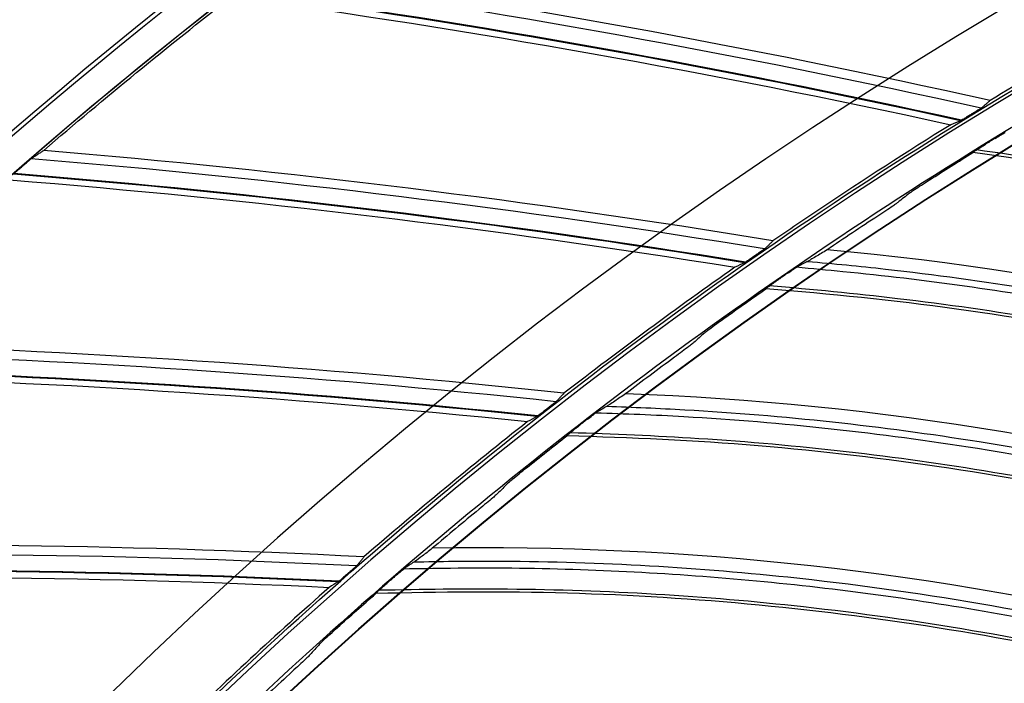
# Model space of a CAD drawing. Header units: centimetres. Extents: x 8435 to 34224, y 15581 to 23928.
# Tile 820 of 1056: x 14690.39 to 14696.61, y 23909.55 to 23913.74. Entities that reach past the tile are written whole.
import ezdxf

# ---------------------------------------------------------------- set-up
doc = ezdxf.new("R2010")
doc.units = ezdxf.units.CM
doc.header["$LTSCALE"] = 0.2
doc.layers.add('1', color=7, linetype='Continuous', true_color=0xffffff)

# ---------------------------------------------------------------- blocks, each defined once
blk = doc.blocks.new('A$C992146fe')
at = {"layer": '1', "color": 0, "linetype": 'Continuous', "extrusion": (0, 0, -1)}
for radius in [59.146, 58.16, 57.606, 57.6]:
    blk.add_circle((-566.677, 326.301), radius, dxfattribs=at)
for radius, start, end in [(65.216, 23.94849, 70.83515), (64.8, 36.87256, 58.03345)]:
    blk.add_arc((-566.657, 326.301), radius, start, end, dxfattribs=at)
at = {"layer": '1', "color": 0, "linetype": 'Continuous'}
for centre, radius, start, end in [((566.657, 326.301), 65.162, 121.95392, 143.14006), ((566.657, 326.301), 64.796, 121.96686, 143.12713), ((511.176, 262.784), 115.962, 77.4734, 82.08876), ((511.176, 262.784), 115.75, 77.58217, 82.19055), ((511.176, 262.784), 115.759, 77.57714, 82.18696), ((514.825, 259.773), 115.962, 80.68759, 85.30304), ((514.825, 259.773), 115.75, 80.79642, 85.40484), ((514.825, 259.773), 115.759, 80.79138, 85.40124), ((518.637, 256.971), 115.962, 83.90225, 88.51733), ((518.637, 256.971), 115.759, 84.00604, 88.61553), ((518.637, 256.971), 115.75, 84.01107, 88.61913), ((522.6, 254.388), 115.962, 87.11652, 91.73161), ((522.6, 254.388), 115.75, 87.22529, 91.83341), ((522.6, 254.388), 115.759, 87.22026, 91.82981)]:
    blk.add_arc(centre, radius, start, end, dxfattribs=at)
for points, knots in [([(624.857, 326.301), (624.857, 328.223), (624.762, 330.138), (624.383, 333.958), (624.098, 335.86), (622.977, 341.462), (621.873, 345.087), (619.685, 350.361), (618.862, 352.1), (617.053, 355.475), (616.072, 357.106), (612.907, 361.834), (610.5, 364.768), (606.433, 368.83), (605.008, 370.119), (602.065, 372.53), (600.541, 373.658), (597.389, 375.762), (595.761, 376.737), (592.4, 378.533), (590.656, 379.357), (585.357, 381.547), (581.728, 382.644), (574.279, 384.124), (570.423, 384.503), (562.822, 384.498), (559.05, 384.127), (553.436, 383.011), (551.564, 382.542), (547.912, 381.432), (546.124, 380.791), (540.872, 378.614), (537.512, 376.823), (531.127, 372.556), (528.194, 370.144), (524.172, 366.123), (522.894, 364.715), (520.468, 361.762), (519.32, 360.213), (516.144, 355.459), (514.358, 352.117), (512.171, 346.846), (511.523, 345.038), (510.409, 341.37), (509.947, 339.523), (508.836, 333.94), (508.46, 330.166), (508.456, 324.423), (508.55, 322.501), (508.923, 318.712), (509.201, 316.836), (509.938, 313.119), (510.397, 311.278), (511.5, 307.633), (512.147, 305.818), (514.341, 300.515), (516.129, 297.171), (519.287, 292.434), (520.42, 290.902), (522.851, 287.935), (524.139, 286.513), (528.17, 282.478), (531.097, 280.071), (535.849, 276.887), (537.503, 275.893), (540.87, 274.09), (542.588, 273.277), (547.839, 271.097), (551.472, 269.985), (559.009, 268.478), (562.79, 268.106), (568.476, 268.098), (570.374, 268.188), (574.175, 268.557), (576.084, 268.838), (581.697, 269.948), (585.325, 271.045), (590.597, 273.218), (592.332, 274.034), (595.718, 275.839), (597.353, 276.817), (602.091, 279.975), (605.028, 282.374), (609.092, 286.424), (610.388, 287.85), (612.809, 290.791), (613.941, 292.314), (616.051, 295.461), (617.029, 297.086), (618.83, 300.439), (619.656, 302.175), (621.864, 307.483), (622.973, 311.125), (624.099, 316.741), (624.384, 318.646), (624.762, 322.463), (624.857, 324.379), (624.857, 326.301)], [0, 0, 0, 0, 0.015625, 0.015625, 0.03125, 0.03125, 0.0625, 0.0625, 0.078125, 0.078125, 0.09375, 0.09375, 0.125, 0.125, 0.140625, 0.140625, 0.15625, 0.15625, 0.171875, 0.171875, 0.1875, 0.1875, 0.21875, 0.21875, 0.25, 0.25, 0.28125, 0.28125, 0.296875, 0.296875, 0.3125, 0.3125, 0.34375, 0.34375, 0.375, 0.375, 0.390625, 0.390625, 0.40625, 0.40625, 0.4375, 0.4375, 0.453125, 0.453125, 0.46875, 0.46875, 0.5, 0.5, 0.515625, 0.515625, 0.53125, 0.53125, 0.546875, 0.546875, 0.5625, 0.5625, 0.59375, 0.59375, 0.609375, 0.609375, 0.625, 0.625, 0.65625, 0.65625, 0.671875, 0.671875, 0.6875, 0.6875, 0.71875, 0.71875, 0.75, 0.75, 0.765625, 0.765625, 0.78125, 0.78125, 0.8125, 0.8125, 0.828125, 0.828125, 0.84375, 0.84375, 0.875, 0.875, 0.890625, 0.890625, 0.90625, 0.90625, 0.921875, 0.921875, 0.9375, 0.9375, 0.96875, 0.96875, 0.984375, 0.984375, 1, 1, 1, 1]), ([(624.457, 326.301), (624.457, 324.392), (624.363, 322.49), (623.987, 318.698), (623.704, 316.807), (622.586, 311.229), (621.485, 307.612), (619.292, 302.341), (618.472, 300.616), (616.683, 297.287), (615.712, 295.673), (613.616, 292.547), (612.491, 291.035), (610.088, 288.114), (608.801, 286.698), (604.764, 282.676), (601.848, 280.293), (597.142, 277.157), (595.518, 276.185), (592.155, 274.394), (590.433, 273.583), (585.196, 271.424), (581.593, 270.335), (576.02, 269.233), (574.124, 268.954), (570.349, 268.587), (568.464, 268.498), (562.817, 268.506), (559.061, 268.875), (551.576, 270.373), (547.969, 271.476), (542.753, 273.642), (541.048, 274.449), (537.703, 276.24), (536.061, 277.227), (531.341, 280.388), (528.434, 282.779), (524.431, 286.787), (523.152, 288.199), (520.738, 291.145), (519.613, 292.667), (516.476, 297.371), (514.701, 300.693), (512.522, 305.959), (511.879, 307.761), (510.784, 311.382), (510.328, 313.21), (509.596, 316.901), (509.32, 318.764), (508.95, 322.527), (508.856, 324.436), (508.86, 330.139), (509.234, 333.888), (510.337, 339.432), (510.796, 341.267), (511.902, 344.909), (512.546, 346.705), (514.717, 351.939), (516.491, 355.258), (519.645, 359.98), (520.786, 361.518), (523.195, 364.451), (524.464, 365.849), (528.459, 369.842), (531.371, 372.238), (537.713, 376.476), (541.049, 378.255), (546.265, 380.417), (548.041, 381.053), (551.667, 382.155), (553.527, 382.621), (559.102, 383.73), (562.848, 384.098), (570.397, 384.103), (574.227, 383.727), (581.624, 382.256), (585.229, 381.167), (590.491, 378.992), (592.223, 378.174), (595.561, 376.39), (597.178, 375.422), (600.308, 373.333), (601.822, 372.212), (604.745, 369.818), (606.16, 368.538), (610.199, 364.503), (612.589, 361.59), (615.733, 356.894), (616.707, 355.275), (618.503, 351.923), (619.321, 350.195), (621.494, 344.958), (622.59, 341.358), (623.704, 335.794), (623.987, 333.905), (624.363, 330.112), (624.457, 328.209), (624.457, 326.301)], [0, 0, 0, 0, 0.015625, 0.015625, 0.03125, 0.03125, 0.0625, 0.0625, 0.078125, 0.078125, 0.09375, 0.09375, 0.109375, 0.109375, 0.125, 0.125, 0.15625, 0.15625, 0.171875, 0.171875, 0.1875, 0.1875, 0.21875, 0.21875, 0.234375, 0.234375, 0.25, 0.25, 0.28125, 0.28125, 0.3125, 0.3125, 0.328125, 0.328125, 0.34375, 0.34375, 0.375, 0.375, 0.390625, 0.390625, 0.40625, 0.40625, 0.4375, 0.4375, 0.453125, 0.453125, 0.46875, 0.46875, 0.484375, 0.484375, 0.5, 0.5, 0.53125, 0.53125, 0.546875, 0.546875, 0.5625, 0.5625, 0.59375, 0.59375, 0.609375, 0.609375, 0.625, 0.625, 0.65625, 0.65625, 0.6875, 0.6875, 0.703125, 0.703125, 0.71875, 0.71875, 0.75, 0.75, 0.78125, 0.78125, 0.8125, 0.8125, 0.828125, 0.828125, 0.84375, 0.84375, 0.859375, 0.859375, 0.875, 0.875, 0.90625, 0.90625, 0.921875, 0.921875, 0.9375, 0.9375, 0.96875, 0.96875, 0.984375, 0.984375, 1, 1, 1, 1]), ([(617.857, 326.301), (617.857, 329.683), (617.525, 333.009), (616.55, 337.917), (616.145, 339.539), (615.17, 342.756), (614.598, 344.354), (612.671, 349.005), (611.098, 351.945), (608.311, 356.12), (607.307, 357.476), (605.166, 360.085), (604.039, 361.327), (600.496, 364.869), (597.918, 366.989), (593.721, 369.796), (592.266, 370.668), (589.31, 372.247), (587.801, 372.961), (584.721, 374.237), (583.15, 374.801), (579.945, 375.775), (578.302, 376.187), (573.346, 377.174), (570.023, 377.499), (565.015, 377.502), (563.341, 377.421), (559.985, 377.092), (558.312, 376.844), (553.387, 375.864), (550.196, 374.898), (545.547, 372.976), (544.012, 372.251), (541.046, 370.666), (539.611, 369.806), (535.449, 367.027), (532.863, 364.911), (528.081, 360.135), (525.958, 357.543), (523.176, 353.385), (522.315, 351.953), (520.729, 348.992), (520.003, 347.457), (518.074, 342.804), (517.105, 339.612), (515.794, 333.053), (515.458, 329.66), (515.456, 322.977), (515.779, 319.657), (516.759, 314.707), (517.17, 313.061), (518.143, 309.851), (518.705, 308.279), (519.979, 305.197), (520.691, 303.688), (522.266, 300.734), (523.134, 299.283), (525.942, 295.075), (528.06, 292.495), (531.597, 288.951), (532.837, 287.824), (535.439, 285.684), (536.799, 284.675), (540.975, 281.881), (543.914, 280.307), (548.557, 278.378), (550.153, 277.804), (553.374, 276.825), (554.997, 276.418), (559.906, 275.438), (563.229, 275.104), (569.981, 275.097), (573.323, 275.427), (578.23, 276.398), (579.851, 276.801), (583.064, 277.772), (584.663, 278.342), (589.322, 280.268), (592.265, 281.838), (597.829, 285.546), (600.467, 287.706), (605.198, 292.43), (607.318, 295.005), (610.125, 299.193), (610.999, 300.648), (612.584, 303.607), (613.299, 305.116), (615.218, 309.736), (616.2, 312.946), (617.525, 319.571), (617.857, 322.918), (617.857, 326.301)], [0, 0, 0, 0, 0.03125, 0.03125, 0.046875, 0.046875, 0.0625, 0.0625, 0.09375, 0.09375, 0.109375, 0.109375, 0.125, 0.125, 0.15625, 0.15625, 0.171875, 0.171875, 0.1875, 0.1875, 0.203125, 0.203125, 0.21875, 0.21875, 0.25, 0.25, 0.265625, 0.265625, 0.28125, 0.28125, 0.3125, 0.3125, 0.328125, 0.328125, 0.34375, 0.34375, 0.375, 0.375, 0.40625, 0.40625, 0.421875, 0.421875, 0.4375, 0.4375, 0.46875, 0.46875, 0.5, 0.5, 0.53125, 0.53125, 0.546875, 0.546875, 0.5625, 0.5625, 0.578125, 0.578125, 0.59375, 0.59375, 0.625, 0.625, 0.640625, 0.640625, 0.65625, 0.65625, 0.6875, 0.6875, 0.703125, 0.703125, 0.71875, 0.71875, 0.75, 0.75, 0.78125, 0.78125, 0.796875, 0.796875, 0.8125, 0.8125, 0.84375, 0.84375, 0.875, 0.875, 0.90625, 0.90625, 0.921875, 0.921875, 0.9375, 0.9375, 0.96875, 0.96875, 1, 1, 1, 1]), ([(617.457, 326.301), (617.457, 322.944), (617.128, 319.623), (615.813, 313.05), (614.839, 309.865), (612.935, 305.282), (612.225, 303.784), (610.653, 300.849), (609.785, 299.405), (607, 295.249), (604.897, 292.694), (600.203, 288.008), (597.585, 285.864), (592.065, 282.186), (589.145, 280.627), (584.523, 278.717), (582.936, 278.151), (579.748, 277.188), (578.139, 276.788), (573.27, 275.824), (569.955, 275.497), (563.256, 275.504), (559.959, 275.836), (555.088, 276.808), (553.477, 277.212), (550.282, 278.183), (548.698, 278.752), (544.092, 280.666), (541.176, 282.228), (537.032, 285), (535.683, 286.001), (533.101, 288.125), (531.871, 289.242), (528.362, 292.759), (526.26, 295.319), (523.474, 299.494), (522.613, 300.934), (521.05, 303.865), (520.344, 305.362), (519.08, 308.42), (518.522, 309.98), (517.557, 313.164), (517.149, 314.798), (516.176, 319.709), (515.856, 323.004), (515.858, 329.634), (516.192, 333.001), (517.492, 339.508), (518.453, 342.675), (520.367, 347.292), (521.088, 348.815), (522.661, 351.752), (523.515, 353.174), (526.276, 357.299), (528.383, 359.87), (533.127, 364.61), (535.693, 366.709), (539.822, 369.466), (541.246, 370.32), (544.189, 371.892), (545.712, 372.611), (550.324, 374.518), (553.491, 375.477), (558.378, 376.449), (560.037, 376.695), (563.367, 377.022), (565.028, 377.102), (569.997, 377.099), (573.293, 376.776), (578.211, 375.798), (579.841, 375.388), (583.021, 374.422), (584.58, 373.863), (587.636, 372.596), (589.134, 371.888), (592.066, 370.321), (593.509, 369.456), (597.674, 366.671), (600.231, 364.568), (603.747, 361.053), (604.865, 359.821), (606.989, 357.232), (607.986, 355.887), (610.751, 351.745), (612.311, 348.827), (614.224, 344.213), (614.791, 342.627), (615.758, 339.436), (616.16, 337.826), (617.128, 332.957), (617.457, 329.657), (617.457, 326.301)], [0, 0, 0, 0, 0.03125, 0.03125, 0.0625, 0.0625, 0.078125, 0.078125, 0.09375, 0.09375, 0.125, 0.125, 0.15625, 0.15625, 0.1875, 0.1875, 0.203125, 0.203125, 0.21875, 0.21875, 0.25, 0.25, 0.28125, 0.28125, 0.296875, 0.296875, 0.3125, 0.3125, 0.34375, 0.34375, 0.359375, 0.359375, 0.375, 0.375, 0.40625, 0.40625, 0.421875, 0.421875, 0.4375, 0.4375, 0.453125, 0.453125, 0.46875, 0.46875, 0.5, 0.5, 0.53125, 0.53125, 0.5625, 0.5625, 0.578125, 0.578125, 0.59375, 0.59375, 0.625, 0.625, 0.65625, 0.65625, 0.671875, 0.671875, 0.6875, 0.6875, 0.71875, 0.71875, 0.734375, 0.734375, 0.75, 0.75, 0.78125, 0.78125, 0.796875, 0.796875, 0.8125, 0.8125, 0.828125, 0.828125, 0.84375, 0.84375, 0.875, 0.875, 0.890625, 0.890625, 0.90625, 0.90625, 0.9375, 0.9375, 0.953125, 0.953125, 0.96875, 0.96875, 1, 1, 1, 1]), ([(536.441, 376.082), (536.432, 376.074), (536.424, 376.067), (536.411, 376.056), (536.407, 376.052), (536.398, 376.045), (536.394, 376.041), (536.386, 376.034), (536.381, 376.03), (536.373, 376.023), (536.369, 376.019), (536.36, 376.012), (536.356, 376.008), (536.347, 376), (536.343, 375.997), (536.339, 375.993)], [0, 0, 0, 0, 0.25, 0.25, 0.375, 0.375, 0.5, 0.5, 0.625, 0.625, 0.75, 0.75, 0.875, 0.875, 1, 1, 1, 1]), ([(536.339, 375.993), (536.338, 375.992), (536.335, 375.99), (536.327, 375.985), (536.322, 375.982), (536.308, 375.972), (536.298, 375.966), (536.272, 375.95), (536.255, 375.939), (536.235, 375.927), (536.232, 375.925), (536.229, 375.923)], [0, 0, 0, 0, 0.166612, 0.166612, 0.33132, 0.33132, 0.583844, 0.583844, 0.937426, 0.937426, 1, 1, 1, 1]), ([(536.202, 375.906), (536.182, 375.894), (536.162, 375.882), (536.13, 375.862), (536.116, 375.854), (536.096, 375.842), (536.088, 375.838), (536.077, 375.831), (536.073, 375.829), (536.069, 375.827), (536.068, 375.827), (536.067, 375.826)], [0, 0, 0, 0, 0.352905, 0.352905, 0.61065, 0.61065, 0.793332, 0.793332, 0.932713, 0.932713, 1, 1, 1, 1]), ([(536.229, 375.923), (536.227, 375.922), (536.225, 375.921), (536.221, 375.918), (536.22, 375.918), (536.218, 375.916), (536.217, 375.916), (536.214, 375.914), (536.213, 375.913), (536.211, 375.912), (536.21, 375.911), (536.207, 375.91), (536.206, 375.909), (536.204, 375.908), (536.203, 375.907), (536.202, 375.906)], [0, 0, 0, 0, 0.25, 0.25, 0.375, 0.375, 0.5, 0.5, 0.625, 0.625, 0.75, 0.75, 0.875, 0.875, 1, 1, 1, 1]), ([(535.943, 375.776), (535.391, 375.433), (534.843, 375.08), (534.098, 374.583), (533.897, 374.446), (533.697, 374.309)], [0, 0, 0, 0, 0.728564, 0.728564, 1, 1, 1, 1]), ([(536.506, 375.604), (536.498, 375.599), (536.49, 375.594), (536.462, 375.577), (536.443, 375.565), (536.41, 375.545), (536.397, 375.537), (536.383, 375.529)], [0, 0, 0, 0, 0.203293, 0.203293, 0.674818, 0.674818, 1, 1, 1, 1]), ([(536.506, 375.604), (536.529, 375.618), (536.551, 375.632), (536.583, 375.651), (536.594, 375.657), (536.61, 375.667), (536.617, 375.671), (536.627, 375.676), (536.63, 375.678), (536.633, 375.679), (536.633, 375.679), (536.633, 375.679)], [0, 0, 0, 0, 0.438047, 0.438047, 0.662339, 0.662339, 0.838665, 0.838665, 0.972357, 0.972357, 1, 1, 1, 1]), ([(524.333, 375.354), (524.339, 375.359), (524.345, 375.363), (524.357, 375.371), (524.363, 375.375), (524.376, 375.383), (524.382, 375.387), (524.394, 375.395), (524.4, 375.399), (524.412, 375.407), (524.419, 375.411), (524.431, 375.419), (524.437, 375.423), (524.455, 375.435), (524.468, 375.443), (524.48, 375.451)], [0, 0, 0, 0, 0.125, 0.125, 0.25, 0.25, 0.375, 0.375, 0.5, 0.5, 0.625, 0.625, 0.75, 0.75, 1, 1, 1, 1]), ([(536.246, 375.441), (536.248, 375.443), (536.251, 375.445), (536.262, 375.453), (536.27, 375.458), (536.292, 375.472), (536.307, 375.481), (536.342, 375.503), (536.363, 375.516), (536.383, 375.529)], [0, 0, 0, 0, 0.15263, 0.15263, 0.344452, 0.344452, 0.635117, 0.635117, 1, 1, 1, 1]), ([(545.605, 372.984), (544.275, 373.528), (542.913, 373.996), (540.327, 374.72), (539.107, 374.996), (537.343, 375.301), (536.807, 375.382), (536.271, 375.458)], [0, 0, 0, 0, 0.445335, 0.445335, 0.832202, 0.832202, 1, 1, 1, 1]), ([(524.232, 375.271), (524.234, 375.272), (524.236, 375.274), (524.254, 375.289), (524.27, 375.303), (524.295, 375.324), (524.304, 375.331), (524.317, 375.342), (524.323, 375.347), (524.329, 375.352), (524.331, 375.354), (524.333, 375.354)], [0, 0, 0, 0, 0.040774, 0.040774, 0.428545, 0.428545, 0.675007, 0.675007, 0.863437, 0.863437, 1, 1, 1, 1]), ([(545.556, 372.966), (544.074, 373.571), (542.549, 374.082), (540.196, 374.703), (539.408, 374.883), (537.822, 375.191), (537.024, 375.313), (536.224, 375.424)], [0, 0, 0, 0, 0.5, 0.5, 0.75, 0.75, 1, 1, 1, 1]), ([(524.098, 375.151), (524.099, 375.152), (524.1, 375.153), (524.104, 375.157), (524.108, 375.161), (524.117, 375.17), (524.125, 375.176), (524.143, 375.193), (524.155, 375.204), (524.181, 375.226), (524.195, 375.238), (524.208, 375.25)], [0, 0, 0, 0, 0.110679, 0.110679, 0.25035, 0.25035, 0.445457, 0.445457, 0.714446, 0.714446, 1, 1, 1, 1]), ([(524.208, 375.25), (524.209, 375.251), (524.21, 375.252), (524.212, 375.253), (524.213, 375.254), (524.215, 375.256), (524.216, 375.257), (524.218, 375.258), (524.219, 375.259), (524.221, 375.261), (524.222, 375.262), (524.224, 375.264), (524.225, 375.265), (524.228, 375.267), (524.23, 375.269), (524.232, 375.271)], [0, 0, 0, 0, 0.125, 0.125, 0.25, 0.25, 0.375, 0.375, 0.5, 0.5, 0.625, 0.625, 0.75, 0.75, 1, 1, 1, 1]), ([(535.421, 374.91), (535.424, 374.913), (535.432, 374.919), (535.454, 374.934), (535.47, 374.945), (535.513, 374.974), (535.543, 374.994), (535.607, 375.035), (535.642, 375.058), (535.677, 375.08)], [0, 0, 0, 0, 0.160765, 0.160765, 0.363446, 0.363446, 0.671935, 0.671935, 1, 1, 1, 1]), ([(535.276, 374.794), (535.273, 374.791), (535.265, 374.785), (535.243, 374.77), (535.228, 374.759), (535.185, 374.73), (535.155, 374.71), (535.091, 374.668), (535.057, 374.645), (535.023, 374.623)], [0, 0, 0, 0, 0.161236, 0.161236, 0.364327, 0.364327, 0.672737, 0.672737, 1, 1, 1, 1]), ([(533.601, 374.215), (533.6, 374.214), (533.597, 374.212), (533.59, 374.206), (533.585, 374.203), (533.571, 374.193), (533.561, 374.185), (533.536, 374.168), (533.52, 374.156), (533.501, 374.143), (533.498, 374.141), (533.495, 374.139)], [0, 0, 0, 0, 0.166571, 0.166571, 0.331237, 0.331237, 0.583752, 0.583752, 0.937403, 0.937403, 1, 1, 1, 1]), ([(533.697, 374.309), (533.689, 374.301), (533.681, 374.293), (533.669, 374.282), (533.665, 374.278), (533.657, 374.27), (533.653, 374.266), (533.645, 374.258), (533.641, 374.254), (533.633, 374.246), (533.629, 374.242), (533.621, 374.235), (533.617, 374.231), (533.609, 374.223), (533.605, 374.219), (533.601, 374.215)], [0, 0, 0, 0, 0.25, 0.25, 0.375, 0.375, 0.5, 0.5, 0.625, 0.625, 0.75, 0.75, 0.875, 0.875, 1, 1, 1, 1]), ([(534.382, 374.196), (534.33, 374.164), (534.281, 374.134), (534.215, 374.096), (534.193, 374.083), (534.163, 374.065), (534.153, 374.06), (534.143, 374.054)], [0, 0, 0, 0, 0.51728, 0.51728, 0.825009, 0.825009, 1, 1, 1, 1]), ([(533.468, 374.121), (533.449, 374.107), (533.43, 374.094), (533.399, 374.073), (533.386, 374.064), (533.366, 374.051), (533.359, 374.046), (533.348, 374.039), (533.344, 374.036), (533.34, 374.034), (533.339, 374.033), (533.339, 374.033)], [0, 0, 0, 0, 0.353023, 0.353023, 0.610753, 0.610753, 0.793396, 0.793396, 0.932732, 0.932732, 1, 1, 1, 1]), ([(533.495, 374.139), (533.493, 374.138), (533.491, 374.136), (533.487, 374.134), (533.486, 374.133), (533.484, 374.131), (533.483, 374.131), (533.481, 374.129), (533.479, 374.128), (533.477, 374.127), (533.476, 374.126), (533.474, 374.124), (533.473, 374.124), (533.471, 374.122), (533.469, 374.121), (533.468, 374.121)], [0, 0, 0, 0, 0.25, 0.25, 0.375, 0.375, 0.5, 0.5, 0.625, 0.625, 0.75, 0.75, 0.875, 0.875, 1, 1, 1, 1]), ([(533.882, 373.9), (533.903, 373.914), (533.925, 373.929), (533.956, 373.95), (533.966, 373.957), (533.982, 373.968), (533.989, 373.972), (533.998, 373.978), (534.001, 373.98), (534.004, 373.981), (534.004, 373.981), (534.004, 373.982)], [0, 0, 0, 0, 0.438212, 0.438212, 0.662414, 0.662414, 0.838718, 0.838718, 0.972361, 0.972361, 1, 1, 1, 1]), ([(543.433, 371.942), (543.01, 372.092), (542.583, 372.235), (541.662, 372.525), (541.166, 372.67), (540.17, 372.939), (539.669, 373.064), (538.662, 373.292), (538.156, 373.396), (537.14, 373.582), (536.63, 373.664), (535.608, 373.808), (535.095, 373.869), (534.385, 373.939), (534.189, 373.957), (533.993, 373.975)], [0, 0, 0, 0, 0.139267, 0.139267, 0.299215, 0.299215, 0.459162, 0.459162, 0.619111, 0.619111, 0.779061, 0.779061, 0.939011, 0.939011, 1, 1, 1, 1]), ([(534.135, 374.05), (534.463, 374.021), (534.791, 373.99), (536.358, 373.815), (537.591, 373.614), (540.406, 373.004), (541.981, 372.555), (543.52, 372.006)], [0, 0, 0, 0, 0.102454, 0.102454, 0.491001, 0.491001, 1, 1, 1, 1]), ([(533.63, 373.723), (533.632, 373.724), (533.635, 373.727), (533.646, 373.735), (533.654, 373.741), (533.675, 373.756), (533.689, 373.766), (533.723, 373.79), (533.743, 373.804), (533.763, 373.818)], [0, 0, 0, 0, 0.15259, 0.15259, 0.344385, 0.344385, 0.635087, 0.635087, 1, 1, 1, 1]), ([(533.882, 373.9), (533.873, 373.894), (533.865, 373.889), (533.839, 373.87), (533.82, 373.857), (533.789, 373.836), (533.776, 373.827), (533.763, 373.818)], [0, 0, 0, 0, 0.203293, 0.203293, 0.674816, 0.674816, 1, 1, 1, 1]), ([(543.06, 371.755), (541.548, 372.279), (539.998, 372.707), (537.615, 373.199), (536.818, 373.337), (535.218, 373.558), (534.414, 373.637), (533.609, 373.705)], [0, 0, 0, 0, 0.5, 0.5, 0.75, 0.75, 1, 1, 1, 1]), ([(543.109, 371.775), (541.751, 372.247), (540.366, 372.64), (537.744, 373.224), (536.511, 373.433), (534.733, 373.642), (534.194, 373.694), (533.654, 373.741)], [0, 0, 0, 0, 0.445329, 0.445329, 0.832208, 0.832208, 1, 1, 1, 1]), ([(532.834, 373.148), (532.838, 373.151), (532.845, 373.157), (532.866, 373.173), (532.881, 373.185), (532.923, 373.216), (532.952, 373.238), (533.014, 373.283), (533.047, 373.307), (533.081, 373.331)], [0, 0, 0, 0, 0.160718, 0.160718, 0.363368, 0.363368, 0.671898, 0.671898, 1, 1, 1, 1]), ([(532.697, 373.024), (532.693, 373.02), (532.686, 373.015), (532.665, 372.998), (532.65, 372.987), (532.608, 372.955), (532.58, 372.934), (532.519, 372.888), (532.486, 372.864), (532.452, 372.839)], [0, 0, 0, 0, 0.161194, 0.161194, 0.364259, 0.364259, 0.672714, 0.672714, 1, 1, 1, 1]), ([(531.056, 372.385), (531.049, 372.377), (531.041, 372.369), (531.03, 372.357), (531.026, 372.352), (531.018, 372.344), (531.015, 372.34), (531.007, 372.332), (531.003, 372.328), (530.996, 372.319), (530.992, 372.315), (530.984, 372.307), (530.98, 372.303), (530.973, 372.294), (530.969, 372.29), (530.965, 372.286)], [0, 0, 0, 0, 0.25, 0.25, 0.375, 0.375, 0.5, 0.5, 0.625, 0.625, 0.75, 0.75, 0.875, 0.875, 1, 1, 1, 1]), ([(531.835, 372.378), (531.785, 372.344), (531.738, 372.311), (531.675, 372.269), (531.653, 372.255), (531.624, 372.236), (531.614, 372.23), (531.605, 372.224)], [0, 0, 0, 0, 0.517283, 0.517283, 0.825005, 0.825005, 1, 1, 1, 1]), ([(530.864, 372.205), (530.862, 372.203), (530.86, 372.201), (530.857, 372.199), (530.856, 372.198), (530.853, 372.196), (530.852, 372.195), (530.85, 372.194), (530.849, 372.193), (530.847, 372.191), (530.846, 372.19), (530.844, 372.189), (530.843, 372.188), (530.841, 372.186), (530.84, 372.185), (530.838, 372.184)], [0, 0, 0, 0, 0.25, 0.25, 0.375, 0.375, 0.5, 0.5, 0.625, 0.625, 0.75, 0.75, 0.875, 0.875, 1, 1, 1, 1]), ([(530.965, 372.286), (530.964, 372.285), (530.962, 372.283), (530.955, 372.277), (530.95, 372.273), (530.937, 372.262), (530.927, 372.255), (530.903, 372.235), (530.888, 372.223), (530.87, 372.209), (530.867, 372.207), (530.864, 372.205)], [0, 0, 0, 0, 0.166572, 0.166572, 0.331238, 0.331238, 0.583757, 0.583757, 0.937409, 0.937409, 1, 1, 1, 1]), ([(531.597, 372.22), (531.926, 372.209), (532.255, 372.195), (533.83, 372.105), (535.072, 371.971), (537.916, 371.514), (539.512, 371.151), (541.079, 370.686)], [0, 0, 0, 0, 0.102523, 0.102523, 0.491048, 0.491048, 1, 1, 1, 1]), ([(530.838, 372.184), (530.82, 372.17), (530.802, 372.156), (530.772, 372.133), (530.759, 372.123), (530.74, 372.109), (530.733, 372.104), (530.723, 372.096), (530.719, 372.093), (530.715, 372.091), (530.714, 372.09), (530.714, 372.09)], [0, 0, 0, 0, 0.353013, 0.353013, 0.61074, 0.61074, 0.793388, 0.793388, 0.932729, 0.932729, 1, 1, 1, 1]), ([(531.352, 372.055), (531.372, 372.071), (531.394, 372.088), (531.423, 372.11), (531.433, 372.117), (531.449, 372.129), (531.455, 372.133), (531.464, 372.14), (531.467, 372.142), (531.469, 372.143), (531.47, 372.144), (531.47, 372.144)], [0, 0, 0, 0, 0.438226, 0.438226, 0.662424, 0.662424, 0.838724, 0.838724, 0.972361, 0.972361, 1, 1, 1, 1]), ([(540.996, 370.618), (539.449, 371.074), (537.873, 371.431), (535.053, 371.881), (533.813, 372.015), (532.2, 372.108), (531.828, 372.122), (531.456, 372.134)], [0, 0, 0, 0, 0.499339, 0.499339, 0.884694, 0.884694, 1, 1, 1, 1]), ([(531.11, 371.865), (531.112, 371.867), (531.115, 371.87), (531.126, 371.878), (531.133, 371.884), (531.153, 371.901), (531.167, 371.912), (531.199, 371.937), (531.219, 371.952), (531.238, 371.967)], [0, 0, 0, 0, 0.152593, 0.152593, 0.344388, 0.344388, 0.635083, 0.635083, 1, 1, 1, 1]), ([(531.352, 372.055), (531.344, 372.05), (531.336, 372.044), (531.311, 372.024), (531.293, 372.01), (531.262, 371.986), (531.25, 371.977), (531.238, 371.967)], [0, 0, 0, 0, 0.203297, 0.203297, 0.674819, 0.674819, 1, 1, 1, 1]), ([(540.634, 370.411), (539.095, 370.852), (537.524, 371.196), (535.118, 371.558), (534.314, 371.652), (532.705, 371.787), (531.898, 371.822), (531.091, 371.846)], [0, 0, 0, 0, 0.5, 0.5, 0.75, 0.75, 1, 1, 1, 1]), ([(540.681, 370.434), (539.3, 370.831), (537.895, 371.149), (535.245, 371.59), (534.005, 371.731), (532.217, 371.845), (531.675, 371.867), (531.134, 371.885)], [0, 0, 0, 0, 0.445129, 0.445129, 0.832057, 0.832057, 1, 1, 1, 1]), ([(530.347, 371.248), (530.35, 371.252), (530.357, 371.258), (530.377, 371.275), (530.392, 371.288), (530.432, 371.321), (530.46, 371.344), (530.519, 371.392), (530.551, 371.418), (530.583, 371.444)], [0, 0, 0, 0, 0.16074, 0.16074, 0.3634, 0.3634, 0.671902, 0.671902, 1, 1, 1, 1]), ([(530.216, 371.117), (530.213, 371.113), (530.206, 371.107), (530.186, 371.089), (530.172, 371.077), (530.132, 371.043), (530.104, 371.02), (530.046, 370.972), (530.014, 370.945), (529.982, 370.919)], [0, 0, 0, 0, 0.161225, 0.161225, 0.364313, 0.364313, 0.672746, 0.672746, 1, 1, 1, 1]), ([(610.877, 326.301), (610.877, 323.379), (610.591, 320.505), (609.747, 316.262), (609.397, 314.86), (608.553, 312.078), (608.059, 310.699), (606.394, 306.685), (605.035, 304.143), (602.622, 300.532), (601.751, 299.356), (599.904, 297.108), (598.932, 296.038), (595.873, 292.982), (593.645, 291.15), (590.01, 288.721), (588.758, 287.972), (586.208, 286.611), (584.905, 285.996), (582.244, 284.894), (580.886, 284.407), (578.113, 283.566), (576.69, 283.209), (572.418, 282.361), (569.551, 282.081), (563.777, 282.08), (560.846, 282.369), (555.182, 283.498), (552.425, 284.333), (548.402, 285.998), (547.076, 286.625), (544.52, 287.993), (543.283, 288.736), (539.691, 291.136), (537.448, 292.973), (533.325, 297.097), (531.497, 299.329), (529.094, 302.923), (528.35, 304.163), (526.979, 306.726), (526.353, 308.05), (524.692, 312.063), (523.856, 314.818), (523.008, 319.073), (522.792, 320.519), (522.507, 323.416), (522.437, 324.861), (522.437, 329.185), (522.717, 332.055), (523.567, 336.339), (523.922, 337.756), (524.761, 340.523), (525.248, 341.88), (526.349, 344.541), (526.964, 345.845), (528.328, 348.399), (529.08, 349.657), (531.501, 353.281), (533.33, 355.507), (537.408, 359.591), (539.683, 361.46), (544.486, 364.67), (547.025, 366.03), (551.043, 367.697), (552.423, 368.193), (555.199, 369.035), (556.599, 369.386), (560.836, 370.23), (563.713, 370.519), (569.551, 370.522), (572.422, 370.238), (576.661, 369.398), (578.063, 369.049), (580.843, 368.209), (582.223, 367.716), (586.238, 366.055), (588.779, 364.699), (592.386, 362.294), (593.56, 361.426), (595.813, 359.58), (596.885, 358.608), (599.946, 355.551), (601.778, 353.327), (604.206, 349.702), (604.96, 348.448), (606.325, 345.897), (606.941, 344.595), (608.046, 341.936), (608.534, 340.579), (609.377, 337.811), (609.735, 336.393), (610.591, 332.11), (610.877, 329.222), (610.877, 326.301)], [0, 0, 0, 0, 0.03125, 0.03125, 0.046875, 0.046875, 0.0625, 0.0625, 0.09375, 0.09375, 0.109375, 0.109375, 0.125, 0.125, 0.15625, 0.15625, 0.171875, 0.171875, 0.1875, 0.1875, 0.203125, 0.203125, 0.21875, 0.21875, 0.25, 0.25, 0.28125, 0.28125, 0.3125, 0.3125, 0.328125, 0.328125, 0.34375, 0.34375, 0.375, 0.375, 0.40625, 0.40625, 0.421875, 0.421875, 0.4375, 0.4375, 0.46875, 0.46875, 0.484375, 0.484375, 0.5, 0.5, 0.53125, 0.53125, 0.546875, 0.546875, 0.5625, 0.5625, 0.578125, 0.578125, 0.59375, 0.59375, 0.625, 0.625, 0.65625, 0.65625, 0.6875, 0.6875, 0.703125, 0.703125, 0.71875, 0.71875, 0.75, 0.75, 0.78125, 0.78125, 0.796875, 0.796875, 0.8125, 0.8125, 0.84375, 0.84375, 0.859375, 0.859375, 0.875, 0.875, 0.90625, 0.90625, 0.921875, 0.921875, 0.9375, 0.9375, 0.953125, 0.953125, 0.96875, 0.96875, 1, 1, 1, 1]), ([(529.392, 370.426), (529.345, 370.39), (529.302, 370.356), (529.227, 370.3), (529.195, 370.277), (529.17, 370.259)], [0, 0, 0, 0, 0.495476, 0.495476, 1, 1, 1, 1]), ([(528.443, 370.213), (528.442, 370.211), (528.44, 370.209), (528.433, 370.203), (528.429, 370.199), (528.416, 370.187), (528.407, 370.179), (528.384, 370.158), (528.369, 370.145), (528.352, 370.13), (528.349, 370.128), (528.347, 370.125)], [0, 0, 0, 0, 0.166615, 0.166615, 0.331327, 0.331327, 0.583853, 0.583853, 0.93743, 0.93743, 1, 1, 1, 1]), ([(528.528, 370.317), (528.521, 370.308), (528.514, 370.299), (528.504, 370.286), (528.5, 370.282), (528.493, 370.273), (528.489, 370.269), (528.482, 370.26), (528.479, 370.256), (528.471, 370.247), (528.468, 370.243), (528.461, 370.234), (528.457, 370.23), (528.45, 370.221), (528.447, 370.217), (528.443, 370.213)], [0, 0, 0, 0, 0.25, 0.25, 0.375, 0.375, 0.5, 0.5, 0.625, 0.625, 0.75, 0.75, 0.875, 0.875, 1, 1, 1, 1]), ([(529.163, 370.254), (529.492, 370.261), (529.821, 370.265), (531.398, 370.261), (532.646, 370.194), (535.51, 369.892), (537.124, 369.616), (538.714, 369.237)], [0, 0, 0, 0, 0.102537, 0.102537, 0.491055, 0.491055, 1, 1, 1, 1]), ([(610.457, 326.301), (610.457, 329.194), (610.173, 332.04), (609.339, 336.238), (608.992, 337.626), (608.159, 340.377), (607.669, 341.745), (606.02, 345.723), (604.675, 348.239), (601.497, 353), (599.646, 355.254), (595.605, 359.295), (593.4, 361.108), (589.809, 363.51), (588.565, 364.255), (586.036, 365.606), (584.745, 366.217), (582.11, 367.309), (580.766, 367.791), (578.024, 368.624), (576.619, 368.977), (572.379, 369.821), (569.537, 370.099), (565.252, 370.101), (563.82, 370.032), (560.949, 369.751), (559.518, 369.539), (555.305, 368.701), (552.575, 367.874), (548.598, 366.23), (547.285, 365.61), (544.747, 364.254), (543.52, 363.518), (539.959, 361.14), (537.747, 359.331), (533.657, 355.245), (531.84, 353.028), (529.46, 349.471), (528.724, 348.245), (527.367, 345.712), (526.746, 344.399), (525.096, 340.419), (524.267, 337.688), (523.146, 332.077), (522.858, 329.174), (522.856, 323.458), (523.132, 320.617), (523.971, 316.383), (524.323, 314.974), (525.155, 312.229), (525.636, 310.884), (526.725, 308.247), (527.334, 306.956), (528.682, 304.429), (529.424, 303.187), (531.826, 299.588), (533.639, 297.381), (536.665, 294.349), (537.725, 293.385), (539.951, 291.554), (541.114, 290.691), (544.687, 288.301), (547.201, 286.954), (551.173, 285.304), (552.538, 284.814), (555.293, 283.976), (556.682, 283.628), (560.882, 282.789), (563.724, 282.504), (569.501, 282.498), (572.359, 282.78), (576.557, 283.61), (577.944, 283.956), (580.693, 284.785), (582.061, 285.273), (586.046, 286.921), (588.564, 288.265), (593.323, 291.436), (595.58, 293.284), (599.627, 297.325), (601.441, 299.528), (603.843, 303.111), (604.591, 304.356), (605.946, 306.887), (606.558, 308.178), (608.2, 312.13), (609.04, 314.876), (610.173, 320.543), (610.457, 323.407), (610.457, 326.301)], [0, 0, 0, 0, 0.03125, 0.03125, 0.046875, 0.046875, 0.0625, 0.0625, 0.09375, 0.09375, 0.125, 0.125, 0.15625, 0.15625, 0.171875, 0.171875, 0.1875, 0.1875, 0.203125, 0.203125, 0.21875, 0.21875, 0.25, 0.25, 0.265625, 0.265625, 0.28125, 0.28125, 0.3125, 0.3125, 0.328125, 0.328125, 0.34375, 0.34375, 0.375, 0.375, 0.40625, 0.40625, 0.421875, 0.421875, 0.4375, 0.4375, 0.46875, 0.46875, 0.5, 0.5, 0.53125, 0.53125, 0.546875, 0.546875, 0.5625, 0.5625, 0.578125, 0.578125, 0.59375, 0.59375, 0.625, 0.625, 0.640625, 0.640625, 0.65625, 0.65625, 0.6875, 0.6875, 0.703125, 0.703125, 0.71875, 0.71875, 0.75, 0.75, 0.78125, 0.78125, 0.796875, 0.796875, 0.8125, 0.8125, 0.84375, 0.84375, 0.875, 0.875, 0.90625, 0.90625, 0.921875, 0.921875, 0.9375, 0.9375, 0.96875, 0.96875, 1, 1, 1, 1]), ([(528.322, 370.104), (528.305, 370.089), (528.287, 370.073), (528.259, 370.049), (528.247, 370.038), (528.229, 370.023), (528.222, 370.017), (528.212, 370.009), (528.208, 370.006), (528.205, 370.004), (528.204, 370.003), (528.203, 370.003)], [0, 0, 0, 0, 0.352892, 0.352892, 0.610637, 0.610637, 0.793323, 0.793323, 0.93271, 0.93271, 1, 1, 1, 1]), ([(528.347, 370.125), (528.345, 370.124), (528.343, 370.122), (528.34, 370.119), (528.339, 370.118), (528.336, 370.116), (528.335, 370.116), (528.333, 370.114), (528.332, 370.113), (528.33, 370.111), (528.329, 370.11), (528.327, 370.108), (528.326, 370.107), (528.324, 370.106), (528.323, 370.105), (528.322, 370.104)], [0, 0, 0, 0, 0.25, 0.25, 0.375, 0.375, 0.5, 0.5, 0.625, 0.625, 0.75, 0.75, 0.875, 0.875, 1, 1, 1, 1]), ([(528.926, 370.077), (528.946, 370.094), (528.966, 370.111), (528.995, 370.135), (529.004, 370.143), (529.019, 370.155), (529.025, 370.16), (529.034, 370.167), (529.037, 370.17), (529.039, 370.171), (529.039, 370.171), (529.04, 370.172)], [0, 0, 0, 0, 0.438045, 0.438045, 0.662339, 0.662339, 0.838666, 0.838666, 0.972356, 0.972356, 1, 1, 1, 1]), ([(538.635, 369.164), (538.197, 369.267), (537.758, 369.363), (536.811, 369.552), (536.302, 369.642), (535.283, 369.802), (534.771, 369.872), (533.745, 369.99), (533.231, 370.038), (532.201, 370.113), (531.685, 370.14), (530.653, 370.173), (530.137, 370.178), (529.424, 370.17), (529.227, 370.167), (529.029, 370.164)], [0, 0, 0, 0, 0.139242, 0.139242, 0.299177, 0.299177, 0.459112, 0.459112, 0.619048, 0.619048, 0.778984, 0.778984, 0.93892, 0.93892, 1, 1, 1, 1]), ([(528.696, 369.874), (528.697, 369.876), (528.701, 369.879), (528.71, 369.888), (528.717, 369.894), (528.736, 369.912), (528.75, 369.923), (528.781, 369.951), (528.799, 369.967), (528.817, 369.983)], [0, 0, 0, 0, 0.152634, 0.152634, 0.344456, 0.344456, 0.635116, 0.635116, 1, 1, 1, 1]), ([(528.926, 370.077), (528.919, 370.071), (528.912, 370.064), (528.887, 370.043), (528.87, 370.028), (528.841, 370.003), (528.829, 369.993), (528.817, 369.983)], [0, 0, 0, 0, 0.203297, 0.203297, 0.674819, 0.674819, 1, 1, 1, 1]), ([(538.284, 368.937), (536.724, 369.294), (535.136, 369.552), (532.714, 369.785), (531.907, 369.835), (530.292, 369.882), (529.484, 369.874), (528.677, 369.854)], [0, 0, 0, 0, 0.5, 0.5, 0.75, 0.75, 1, 1, 1, 1]), ([(538.33, 368.963), (536.929, 369.285), (535.51, 369.526), (532.84, 369.823), (531.592, 369.897), (529.801, 369.913), (529.26, 369.906), (528.718, 369.895)], [0, 0, 0, 0, 0.445294, 0.445294, 0.832149, 0.832149, 1, 1, 1, 1]), ([(527.967, 369.217), (527.971, 369.22), (527.977, 369.227), (527.996, 369.245), (528.01, 369.258), (528.048, 369.294), (528.075, 369.318), (528.131, 369.37), (528.162, 369.398), (528.193, 369.425)], [0, 0, 0, 0, 0.160779, 0.160779, 0.363466, 0.363466, 0.671936, 0.671936, 1, 1, 1, 1]), ([(527.844, 369.078), (527.841, 369.074), (527.834, 369.068), (527.815, 369.049), (527.801, 369.036), (527.764, 369), (527.737, 368.976), (527.682, 368.924), (527.651, 368.896), (527.621, 368.868)], [0, 0, 0, 0, 0.161258, 0.161258, 0.364365, 0.364365, 0.672762, 0.672762, 1, 1, 1, 1])]:
    blk.add_open_spline(points, degree=3, knots=knots, dxfattribs=at)
for points in [[(536.441, 376.082), (533.401, 376.759), (530.355, 377.311), (527.302, 377.739)], [(524.48, 375.451), (525.256, 376.117), (526.046, 376.763), (526.852, 377.391)], [(526.852, 377.391), (529.889, 376.976), (532.919, 376.439), (535.943, 375.776)], [(538.765, 377.42), (537.982, 376.993), (537.207, 376.547), (536.441, 376.082)], [(536.067, 375.826), (536.026, 375.81), (535.984, 375.793), (535.943, 375.776)], [(533.697, 374.309), (530.624, 374.815), (527.552, 375.195), (524.48, 375.451)], [(536.246, 375.441), (536.239, 375.436), (536.231, 375.43), (536.224, 375.424)], [(535.677, 375.08), (535.859, 375.196), (536.041, 375.311), (536.224, 375.424)], [(524.05, 375.079), (527.105, 374.835), (530.161, 374.468), (533.217, 373.976)], [(535.421, 374.91), (535.372, 374.872), (535.324, 374.833), (535.276, 374.794)], [(535.023, 374.623), (534.808, 374.482), (534.595, 374.34), (534.382, 374.196)], [(543.716, 372.125), (540.714, 373.204), (537.563, 373.907), (534.382, 374.196)], [(533.217, 373.976), (532.483, 373.461), (531.763, 372.931), (531.056, 372.385)], [(533.339, 374.033), (533.298, 374.014), (533.258, 373.995), (533.217, 373.976)], [(534.131, 374.048), (534.089, 374.026), (534.046, 374.004), (534.004, 373.982)], [(534.131, 374.048), (534.134, 374.05), (534.139, 374.052), (534.143, 374.054)], [(533.081, 373.331), (533.257, 373.457), (533.433, 373.581), (533.609, 373.705)], [(533.63, 373.723), (533.623, 373.717), (533.616, 373.711), (533.609, 373.705)], [(532.834, 373.148), (532.788, 373.107), (532.742, 373.065), (532.697, 373.024)], [(531.056, 372.385), (527.96, 372.719), (524.872, 372.925), (521.79, 373.009)], [(532.452, 372.839), (532.246, 372.687), (532.04, 372.533), (531.835, 372.378)], [(521.382, 372.613), (524.446, 372.541), (527.517, 372.346), (530.596, 372.026)], [(541.269, 370.815), (538.213, 371.731), (535.028, 372.262), (531.835, 372.378)], [(531.593, 372.217), (531.552, 372.192), (531.511, 372.168), (531.47, 372.144)], [(531.593, 372.217), (531.596, 372.219), (531.6, 372.221), (531.605, 372.224)], [(530.714, 372.09), (530.674, 372.069), (530.635, 372.047), (530.596, 372.026)], [(530.596, 372.026), (529.893, 371.471), (529.203, 370.902), (528.528, 370.317)], [(530.583, 371.444), (530.752, 371.579), (530.921, 371.713), (531.091, 371.846)], [(531.11, 371.865), (531.104, 371.859), (531.097, 371.852), (531.091, 371.846)], [(530.347, 371.248), (530.303, 371.204), (530.26, 371.16), (530.216, 371.117)], [(529.982, 370.919), (529.784, 370.756), (529.587, 370.591), (529.392, 370.426)], [(528.528, 370.317), (525.418, 370.476), (522.323, 370.509), (519.242, 370.42)], [(538.896, 369.376), (535.791, 370.125), (532.586, 370.482), (529.392, 370.426)], [(529.158, 370.251), (529.119, 370.225), (529.079, 370.198), (529.04, 370.172)], [(529.158, 370.251), (529.162, 370.253), (529.165, 370.256), (529.17, 370.259)], [(518.857, 370.002), (521.92, 370.101), (524.997, 370.079), (528.089, 369.932)], [(528.203, 370.003), (528.165, 369.979), (528.127, 369.956), (528.089, 369.932)], [(528.089, 369.932), (527.419, 369.34), (526.763, 368.732), (526.121, 368.11)], [(528.193, 369.425), (528.353, 369.569), (528.515, 369.712), (528.677, 369.854)], [(528.696, 369.874), (528.689, 369.867), (528.683, 369.86), (528.677, 369.854)], [(527.967, 369.217), (527.926, 369.17), (527.885, 369.124), (527.844, 369.078)], [(527.621, 368.868), (527.432, 368.695), (527.245, 368.52), (527.058, 368.343)]]:
    blk.add_open_spline(points, degree=3, dxfattribs=at)

msp = doc.modelspace()

# ---------------------------------------------------------------- block references
at = {"xscale": 0.5, "yscale": 0.5, "zscale": 0.5}
msp.add_blockref('A$C992146fe', (14428.3007, 23725.1883), dxfattribs=at)

doc.saveas('drawing.dxf')
